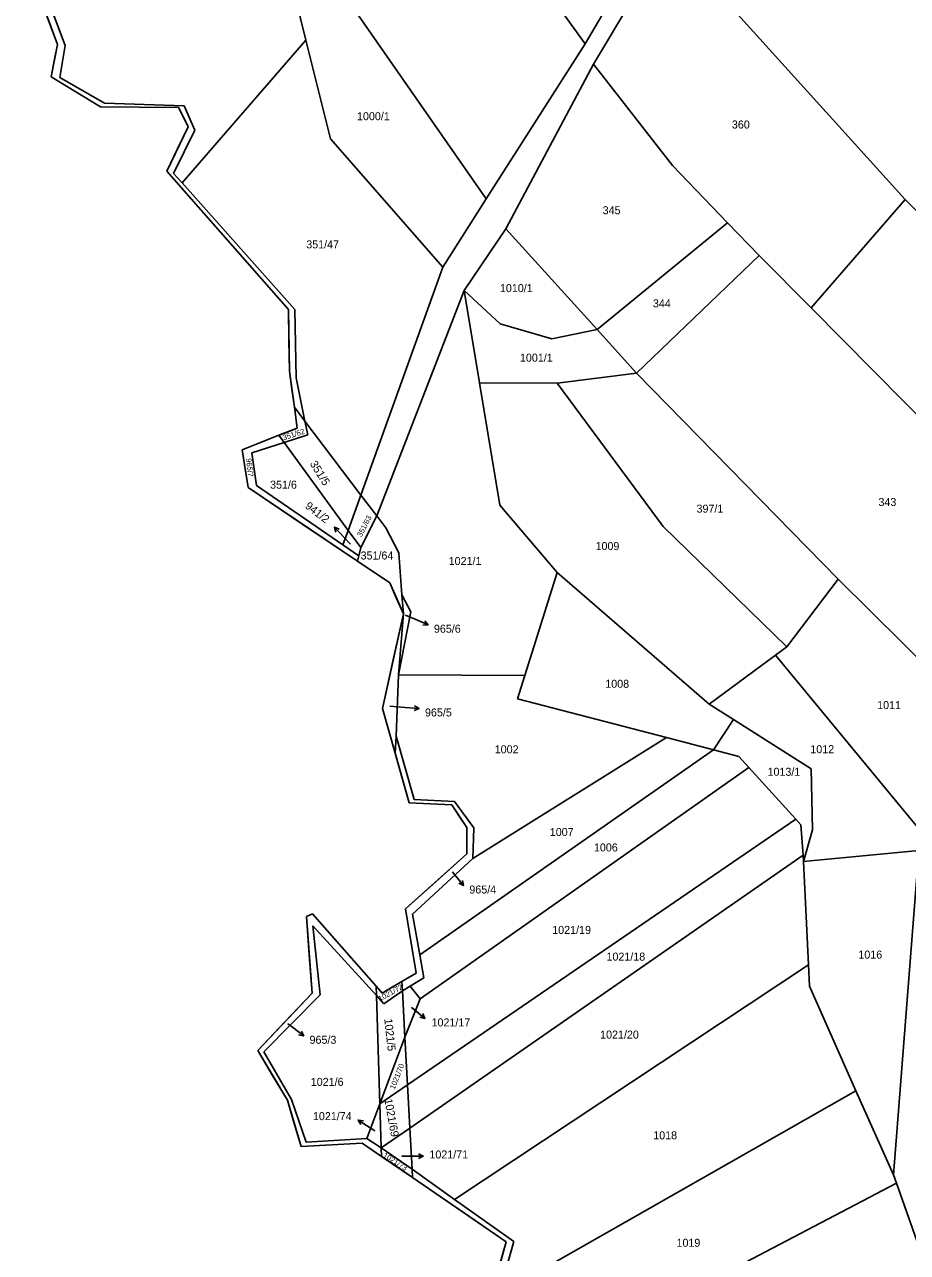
# Model space of a CAD drawing. Extents: x -593358 to -590116, y -1072518 to -1068420.
# Drawn here: x -592081.3 to -591893.9, y -1072084.5 to -1071823.7 of the extents above; entities that cross this region are included whole.
import ezdxf

# ---------------------------------------------------------------- set-up
doc = ezdxf.new("R2010")
doc.units = 0
for name, color, linetype in [('katastrální hranice', 7, 'Continuous'), ('Parcela KN', 7, 'Continuous'), ('Parcela ZE', 7, 'Continuous'), ('Parcelní číslo', 7, 'Continuous'), ('vnější obvod_šetřený', 7, 'Continuous'), ('Vrstva 16', 7, 'Continuous')]:
    doc.layers.add(name, color=color, linetype=linetype)

msp = doc.modelspace()

# ---------------------------------------------------------------- linework, layer by layer
at = {"layer": 'katastrální hranice'}
for p, q in [((-592078.51, -1071816.6), (-592074.31, -1071827.98)), ((-592074.31, -1071827.98), (-592075.66, -1071834.83)), ((-592075.66, -1071834.83), (-592065.16, -1071841.19)), ((-592065.16, -1071841.19), (-592048.59, -1071841.33)), ((-592048.59, -1071841.33), (-592046.54, -1071845.45)), ((-592046.54, -1071845.45), (-592051.08, -1071854.85)), ((-592051.08, -1071854.85), (-592025.28, -1071884.26)), ((-592025.28, -1071884.26), (-592025.07, -1071897.3)), ((-592025.07, -1071897.3), (-592024.02, -1071905.01)), ((-592024.02, -1071905.01), (-592023.42, -1071909.43)), ((-592023.42, -1071909.43), (-592027.31, -1071910.95)), ((-592027.31, -1071910.95), (-592035.13, -1071914.01)), ((-592035.13, -1071914.01), (-592033.82, -1071922.07)), ((-592033.82, -1071922.07), (-592010.59, -1071937.7)), ((-592010.59, -1071937.7), (-592003.75, -1071942.31)), ((-592003.75, -1071942.31), (-592000.89, -1071948.9)), ((-592000.89, -1071948.9), (-592005.32, -1071968.98)), ((-592005.32, -1071968.98), (-592002.63, -1071978.46)), ((-592002.63, -1071978.46), (-591999.63, -1071989.03)), ((-591999.63, -1071989.03), (-591990.61, -1071989.43)), ((-591990.61, -1071989.43), (-591987.45, -1071994.26)), ((-591987.45, -1071994.26), (-591987.42, -1071999.84)), ((-591987.42, -1071999.84), (-592000.42, -1072011.54)), ((-592000.42, -1072011.54), (-591998.18, -1072025.18)), ((-592020.16, -1072012.57), (-592021.46, -1072013.16)), ((-592021.46, -1072013.16), (-592020.26, -1072029.41)), ((-592006.68, -1072027.93), (-592020.16, -1072012.57)), ((-591998.18, -1072025.18), (-592001.19, -1072026.94)), ((-592005.4, -1072029.39), (-592006.68, -1072027.93)), ((-592001.19, -1072026.94), (-592005.4, -1072029.39)), ((-592020.26, -1072029.41), (-592031.79, -1072041.62)), ((-592031.79, -1072041.62), (-592025.51, -1072052.18)), ((-592025.51, -1072052.18), (-592022.57, -1072062.01)), ((-592022.57, -1072062.01), (-592009.63, -1072061.26)), ((-592009.63, -1072061.26), (-592005.51, -1072064.08)), ((-592005.51, -1072064.08), (-591998.94, -1072068.58)), ((-591998.94, -1072068.58), (-591979.08, -1072082.21)), ((-591979.08, -1072082.21), (-591982.55, -1072094.78))]:
    msp.add_line(p, q, dxfattribs=at)
at = {"layer": 'Parcela KN'}
for p, q in [((-591962.33, -1071827.83), (-591946.56, -1071801.05)), ((-591960.55, -1071832.11), (-591944.54, -1071805.35)), ((-592072.68, -1071828.19), (-592076.73, -1071817.4)), ((-592073.78, -1071834.98), (-592072.68, -1071828.19)), ((-591983.29, -1071860.73), (-591962.33, -1071827.83)), ((-591979.14, -1071867.08), (-591960.55, -1071832.11)), ((-591960.55, -1071832.11), (-591943.76, -1071853.64)), ((-592064.29, -1071840.39), (-592073.78, -1071834.98)), ((-592047.39, -1071841.02), (-592064.29, -1071840.39)), ((-592045.15, -1071846.16), (-592047.39, -1071841.02)), ((-592049.67, -1071855.33), (-592045.15, -1071846.16)), ((-592047.85, -1071857.37), (-592049.67, -1071855.33)), ((-591943.76, -1071853.64), (-591932.07, -1071865.8)), ((-592023.91, -1071884.26), (-592047.85, -1071857.37)), ((-591992.54, -1071875.25), (-591983.29, -1071860.73)), ((-591959.77, -1071888.5), (-591932.07, -1071865.8)), ((-591932.07, -1071865.8), (-591925.34, -1071872.77)), ((-591987.95, -1071880.18), (-591979.14, -1071867.08)), ((-591979.14, -1071867.08), (-591959.77, -1071888.5)), ((-591925.34, -1071872.77), (-591951.41, -1071897.74)), ((-591992.54, -1071875.25), (-592009.91, -1071923.64)), ((-592006.55, -1071928.07), (-591987.95, -1071880.18)), ((-591987.95, -1071880.18), (-591980.35, -1071887.27)), ((-591987.95, -1071880.18), (-591984.71, -1071899.8)), ((-592023.65, -1071898.75), (-592023.91, -1071884.26)), ((-591980.35, -1071887.27), (-591969.37, -1071890.49)), ((-591969.37, -1071890.49), (-591959.77, -1071888.5)), ((-591959.77, -1071888.5), (-591951.41, -1071897.74)), ((-592021.78, -1071907.97), (-592023.65, -1071898.75)), ((-591968.25, -1071899.85), (-591984.71, -1071899.8)), ((-591984.71, -1071899.8), (-591980.43, -1071925.77)), ((-591951.41, -1071897.74), (-591968.25, -1071899.85)), ((-591968.25, -1071899.85), (-591945.72, -1071930.32)), ((-592024.02, -1071905.01), (-592021.78, -1071907.97)), ((-592021.78, -1071907.97), (-592009.91, -1071923.64)), ((-592026.21, -1071912.47), (-592033.04, -1071914.69)), ((-592026.21, -1071912.47), (-592027.31, -1071910.95)), ((-592012.61, -1071931.14), (-592026.21, -1071912.47)), ((-592033.04, -1071914.69), (-592032.09, -1071921.64)), ((-592032.09, -1071921.64), (-592013.72, -1071934.23)), ((-592009.91, -1071923.64), (-592006.55, -1071928.07)), ((-591980.43, -1071925.77), (-591968.21, -1071940.12)), ((-592006.55, -1071928.07), (-592004.62, -1071930.63)), ((-592012.61, -1071931.14), (-592013.72, -1071934.23)), ((-592009.95, -1071934.79), (-592012.61, -1071931.14)), ((-592004.62, -1071930.63), (-592001.87, -1071935.89)), ((-591945.72, -1071930.32), (-591919.49, -1071955.87)), ((-592013.72, -1071934.23), (-592010.34, -1071936.55)), ((-592010.59, -1071937.7), (-592010.34, -1071936.55)), ((-592010.34, -1071936.55), (-592009.95, -1071934.79)), ((-592001.87, -1071935.89), (-592001.2, -1071944.82)), ((-591975.12, -1071961.96), (-591968.21, -1071940.12)), ((-591968.21, -1071940.12), (-591936.01, -1071968.04)), ((-592001.2, -1071944.82), (-591999.27, -1071948.44)), ((-592001.2, -1071944.82), (-592000.89, -1071948.9)), ((-591999.27, -1071948.44), (-592001.94, -1071961.8)), ((-592000.89, -1071948.9), (-592001.94, -1071961.8)), ((-591919.49, -1071955.87), (-591921.93, -1071957.67)), ((-591921.93, -1071957.67), (-591936.01, -1071968.04)), ((-591890.09, -1071996.21), (-591921.93, -1071957.67)), ((-592001.94, -1071961.8), (-592002.42, -1071974.82)), ((-591976.69, -1071966.93), (-591975.12, -1071961.96)), ((-591945.07, -1071975.15), (-591976.69, -1071966.93)), ((-591936.01, -1071968.04), (-591930.81, -1071971.33)), ((-591930.81, -1071971.33), (-591935.08, -1071977.75)), ((-591930.81, -1071971.33), (-591914.35, -1071981.77)), ((-592002.42, -1071974.82), (-592002.63, -1071978.46)), ((-591998.62, -1071988.33), (-592002.42, -1071974.82)), ((-591935.08, -1071977.75), (-591945.07, -1071975.15)), ((-591929.7, -1071979.15), (-591935.08, -1071977.75)), ((-591927.59, -1071981.47), (-591929.7, -1071979.15)), ((-591917.57, -1071992.48), (-591927.59, -1071981.47)), ((-591914.35, -1071981.77), (-591914.03, -1071994.76)), ((-591990.01, -1071988.73), (-591998.62, -1071988.33)), ((-591985.91, -1071994.32), (-591990.01, -1071988.73)), ((-591916.5, -1071993.65), (-591917.57, -1071992.48)), ((-591916.06, -1072000.11), (-591916.5, -1071993.65)), ((-591986.13, -1072000.86), (-591985.91, -1071994.32)), ((-591914.03, -1071994.76), (-591915.96, -1072001.49)), ((-591915.96, -1072001.49), (-591891.49, -1071999.15)), ((-591896.85, -1072067.99), (-591891.49, -1071999.15)), ((-591998.97, -1072012.68), (-591986.13, -1072000.86)), ((-591915.96, -1072001.49), (-591916.06, -1072000.11)), ((-591915.96, -1072001.49), (-591914.92, -1072023.42)), ((-591997.42, -1072021.27), (-591998.97, -1072012.68)), ((-592020.09, -1072015.11), (-592006.62, -1072029.92)), ((-592018.58, -1072029.75), (-592020.09, -1072015.11)), ((-591996.55, -1072026.14), (-591997.42, -1072021.27)), ((-591914.92, -1072023.42), (-591914.71, -1072027.97)), ((-592006.62, -1072029.92), (-592006.68, -1072027.93)), ((-592001.08, -1072028.93), (-592001.19, -1072026.94)), ((-592001.08, -1072028.93), (-591999.48, -1072027.94)), ((-591999.48, -1072027.94), (-591996.55, -1072026.14)), ((-591914.71, -1072027.97), (-591904.82, -1072050.13)), ((-592030.51, -1072041.87), (-592018.58, -1072029.75)), ((-592005.87, -1072052.91), (-592006.62, -1072029.92)), ((-592000.55, -1072038.8), (-592001.08, -1072028.93)), ((-592000, -1072048.87), (-592000.55, -1072038.8)), ((-592024.6, -1072052.03), (-592030.51, -1072041.87)), ((-591999.5, -1072058.07), (-592000, -1072048.87)), ((-591904.82, -1072050.13), (-591896.85, -1072067.99)), ((-592021.55, -1072061.08), (-592024.6, -1072052.03)), ((-592005.57, -1072062.28), (-592005.87, -1072052.91)), ((-591999.03, -1072066.83), (-591999.5, -1072058.07)), ((-592008.65, -1072060.27), (-592021.55, -1072061.08)), ((-592005.57, -1072062.28), (-592008.65, -1072060.27)), ((-592005.51, -1072064.08), (-592005.57, -1072062.28)), ((-591998.94, -1072068.58), (-591999.03, -1072066.83)), ((-591990, -1072073.25), (-591999.03, -1072066.83)), ((-591896.85, -1072067.99), (-591896.24, -1072069.74)), ((-591896.24, -1072069.74), (-591888.25, -1072092.44)), ((-591977.46, -1072082.16), (-591990, -1072073.25)), ((-591980.58, -1072093.29), (-591977.46, -1072082.16))]:
    msp.add_line(p, q, dxfattribs=at)
at = {"layer": 'Parcela ZE'}
for p, q in [((-591993.42, -1071784.46), (-591962.33, -1071827.83)), ((-592029.8, -1071793.99), (-592021.59, -1071827.06)), ((-592029.8, -1071793.99), (-591983.29, -1071860.73)), ((-591894.4, -1071860.89), (-591944.54, -1071805.35)), ((-592021.59, -1071827.06), (-592047.85, -1071857.37)), ((-592021.59, -1071827.06), (-592016.38, -1071848.03)), ((-592016.38, -1071848.03), (-591992.54, -1071875.25)), ((-591894.4, -1071860.89), (-591914.34, -1071883.9)), ((-591880.42, -1071875.1), (-591894.4, -1071860.89)), ((-591925.34, -1071872.77), (-591914.34, -1071883.9)), ((-591914.34, -1071883.9), (-591878.07, -1071920.59)), ((-591908.58, -1071941.5), (-591951.41, -1071897.74)), ((-592021.2, -1071910.84), (-592021.78, -1071907.97)), ((-592026.21, -1071912.47), (-592021.2, -1071910.84)), ((-592012.61, -1071931.14), (-592009.91, -1071923.64)), ((-592006.55, -1071928.07), (-592009.95, -1071934.79)), ((-591919.49, -1071955.87), (-591908.58, -1071941.5)), ((-591874.34, -1071975.55), (-591908.58, -1071941.5)), ((-592001.94, -1071961.8), (-591975.12, -1071961.96)), ((-591986.13, -1072000.86), (-591945.07, -1071975.15)), ((-591935.08, -1071977.75), (-591997.42, -1072021.27)), ((-591997.3, -1072030.62), (-591927.59, -1071981.47)), ((-592000, -1072048.87), (-591917.57, -1071992.48)), ((-591999.5, -1072058.07), (-591916.06, -1072000.11)), ((-591990, -1072073.25), (-591914.92, -1072023.42)), ((-591997.3, -1072030.62), (-591999.48, -1072027.94)), ((-592005.05, -1072031.71), (-592006.62, -1072029.92)), ((-592001.08, -1072028.93), (-592005.05, -1072031.71)), ((-592000.55, -1072038.8), (-591997.3, -1072030.62)), ((-592005.87, -1072052.91), (-592000.55, -1072038.8)), ((-592005.87, -1072052.91), (-592000, -1072048.87)), ((-591980.58, -1072093.29), (-591904.82, -1072050.13)), ((-592008.65, -1072060.27), (-592005.87, -1072052.91)), ((-592005.57, -1072062.28), (-591999.5, -1072058.07)), ((-592005.57, -1072062.28), (-591999.03, -1072066.83)), ((-591993.67, -1072120.83), (-591896.24, -1072069.74))]:
    msp.add_line(p, q, dxfattribs=at)
at = {"layer": 'vnější obvod_šetřený'}
for p, q in [((-592075.66, -1071834.83), (-592070.41, -1071838.01)), ((-592070.41, -1071838.01), (-592065.16, -1071841.19)), ((-592065.16, -1071841.19), (-592056.875, -1071841.26)), ((-592056.875, -1071841.26), (-592048.59, -1071841.33)), ((-592048.59, -1071841.33), (-592047.565, -1071843.39)), ((-592046.54, -1071845.45), (-592048.81, -1071850.15)), ((-592047.565, -1071843.39), (-592046.54, -1071845.45)), ((-592048.81, -1071850.15), (-592051.08, -1071854.85)), ((-592051.08, -1071854.85), (-592038.18, -1071869.555)), ((-592038.18, -1071869.555), (-592025.28, -1071884.26)), ((-592025.28, -1071884.26), (-592025.175, -1071890.78)), ((-592025.175, -1071890.78), (-592025.07, -1071897.3)), ((-592025.07, -1071897.3), (-592024.545, -1071901.155)), ((-592024.545, -1071901.155), (-592024.02, -1071905.01)), ((-592024.02, -1071905.01), (-592023.72, -1071907.22)), ((-592023.72, -1071907.22), (-592023.42, -1071909.43)), ((-592025.365, -1071910.19), (-592027.31, -1071910.95)), ((-592023.42, -1071909.43), (-592025.365, -1071910.19)), ((-592031.22, -1071912.48), (-592035.13, -1071914.01)), ((-592027.31, -1071910.95), (-592031.22, -1071912.48)), ((-592035.13, -1071914.01), (-592034.475, -1071918.04)), ((-592034.475, -1071918.04), (-592033.82, -1071922.07)), ((-592033.82, -1071922.07), (-592022.205, -1071929.885)), ((-592022.205, -1071929.885), (-592010.59, -1071937.7)), ((-592010.59, -1071937.7), (-592007.17, -1071940.005)), ((-592007.17, -1071940.005), (-592003.75, -1071942.31)), ((-592003.75, -1071942.31), (-592002.32, -1071945.605)), ((-592002.32, -1071945.605), (-592000.89, -1071948.9)), ((-592000.89, -1071948.9), (-592003.105, -1071958.94)), ((-592003.105, -1071958.94), (-592005.32, -1071968.98)), ((-592005.32, -1071968.98), (-592003.975, -1071973.72)), ((-592003.975, -1071973.72), (-592002.63, -1071978.46)), ((-592002.63, -1071978.46), (-592001.13, -1071983.745)), ((-592001.13, -1071983.745), (-591999.63, -1071989.03)), ((-591999.63, -1071989.03), (-591995.12, -1071989.23)), ((-591995.12, -1071989.23), (-591990.61, -1071989.43)), ((-591990.61, -1071989.43), (-591989.03, -1071991.845)), ((-591989.03, -1071991.845), (-591987.45, -1071994.26)), ((-591987.45, -1071994.26), (-591987.435, -1071997.05)), ((-591987.435, -1071997.05), (-591987.42, -1071999.84)), ((-591987.42, -1071999.84), (-591993.92, -1072005.69)), ((-591993.92, -1072005.69), (-592000.42, -1072011.54)), ((-592000.42, -1072011.54), (-591999.3, -1072018.36)), ((-592020.81, -1072012.865), (-592021.46, -1072013.16)), ((-592021.46, -1072013.16), (-592020.86, -1072021.285)), ((-592020.16, -1072012.57), (-592020.81, -1072012.865)), ((-592013.42, -1072020.25), (-592020.16, -1072012.57)), ((-591999.3, -1072018.36), (-591998.18, -1072025.18)), ((-592020.86, -1072021.285), (-592020.26, -1072029.41)), ((-592006.68, -1072027.93), (-592013.42, -1072020.25)), ((-591998.18, -1072025.18), (-591999.685, -1072026.06)), ((-592006.04, -1072028.66), (-592006.68, -1072027.93)), ((-592001.19, -1072026.94), (-592003.295, -1072028.165)), ((-591999.685, -1072026.06), (-592001.19, -1072026.94)), ((-592020.26, -1072029.41), (-592026.025, -1072035.515)), ((-592005.4, -1072029.39), (-592006.04, -1072028.66)), ((-592003.295, -1072028.165), (-592005.4, -1072029.39)), ((-592026.025, -1072035.515), (-592031.79, -1072041.62)), ((-592031.79, -1072041.62), (-592028.65, -1072046.9)), ((-592028.65, -1072046.9), (-592025.51, -1072052.18)), ((-592025.51, -1072052.18), (-592024.04, -1072057.095)), ((-592024.04, -1072057.095), (-592022.57, -1072062.01)), ((-592022.57, -1072062.01), (-592016.1, -1072061.635)), ((-592016.1, -1072061.635), (-592009.63, -1072061.26)), ((-592009.63, -1072061.26), (-592007.57, -1072062.67)), ((-592007.57, -1072062.67), (-592005.51, -1072064.08)), ((-592005.51, -1072064.08), (-592002.225, -1072066.33)), ((-592002.225, -1072066.33), (-591998.94, -1072068.58)), ((-591998.94, -1072068.58), (-591989.01, -1072075.395)), ((-591989.01, -1072075.395), (-591979.08, -1072082.21)), ((-591979.08, -1072082.21), (-591980.815, -1072088.495))]:
    msp.add_line(p, q, dxfattribs=at)
msp.add_lwpolyline([(-592082.51, -1071782.52), (-592077.29, -1071788.855), (-592072.07, -1071795.19), (-592071.045, -1071795.28), (-592070.02, -1071795.37), (-592067.195, -1071794.275), (-592064.37, -1071793.18), (-592061.345, -1071794.845), (-592058.32, -1071796.51), (-592058.095, -1071801.02), (-592057.87, -1071805.53), (-592063.975, -1071808.15), (-592070.08, -1071810.77), (-592074.295, -1071813.685), (-592078.51, -1071816.6), (-592076.41, -1071822.29), (-592074.31, -1071827.98), (-592074.985, -1071831.405), (-592075.66, -1071834.83)], dxfattribs=at)
at = {"layer": 'Vrstva 16'}
for p, q in [((-592015.534, -1071930.492), (-592013.45, -1071932.65)), ((-592012.09, -1071934.05), (-592013.45, -1071932.65)), ((-592000.41, -1071949.12), (-591998.39, -1071949.99)), ((-591995.636, -1071951.179), (-591998.39, -1071949.99)), ((-592003.77, -1071968.49), (-592000.53, -1071968.73)), ((-591997.539, -1071968.956), (-592000.53, -1071968.73)), ((-591990.45, -1072003.69), (-591990.01, -1072004.23)), ((-591988.118, -1072006.558), (-591990.01, -1072004.23)), ((-591999.15, -1072032.46), (-591998.62, -1072032.89)), ((-591996.297, -1072034.789), (-591998.62, -1072032.89)), ((-592025.39, -1072035.94), (-592024.43, -1072036.66)), ((-592022.035, -1072038.467), (-592024.43, -1072036.66)), ((-592010.491, -1072056.389), (-592007.96, -1072058)), ((-592006.92, -1072058.66), (-592007.96, -1072058)), ((-592001.19, -1072064.05), (-591999.67, -1072064.04)), ((-591996.67, -1072064.02), (-591999.67, -1072064.04))]:
    msp.add_line(p, q, dxfattribs=at)
for points in [[(-592015.199, -1071931.559), (-592015.534, -1071930.492), (-592014.48, -1071930.864)], [(-591996.356, -1071950.323), (-591995.636, -1071951.179), (-591996.752, -1071951.242)], [(-591998.498, -1071968.382), (-591997.539, -1071968.956), (-591998.573, -1071969.379)], [(-591988.361, -1072005.467), (-591988.118, -1072006.558), (-591989.137, -1072006.097)], [(-591996.755, -1072033.769), (-591996.297, -1072034.789), (-591997.388, -1072034.543)], [(-592022.532, -1072037.465), (-592022.035, -1072038.467), (-592023.135, -1072038.264)], [(-592009.916, -1072057.348), (-592010.491, -1072056.389), (-592009.379, -1072056.504)], [(-591997.673, -1072063.527), (-591996.67, -1072064.02), (-591997.667, -1072064.527)]]:
    msp.add_lwpolyline(points, dxfattribs=at)

# ---------------------------------------------------------------- texts
at = {"layer": 'Parcelní číslo'}
for s, height, p in [('1000/1', 1.7, (-592010.727, -1071844.04)), ('360', 1.7, (-591931.158, -1071845.8)), ('345', 1.7, (-591958.588, -1071864.01)), ('351/47', 1.7, (-592021.498, -1071871.26)), ('1010/1', 1.7, (-591980.392, -1071880.54)), ('344', 1.7, (-591947.921, -1071883.78)), ('1001/1', 1.7, (-591976.142, -1071895.32)), ('351/6', 1.7, (-592029.179, -1071922.29)), ('397/1', 1.7, (-591938.662, -1071927.38)), ('343', 1.7, (-591900.048, -1071925.97)), ('941/2', 0.1, (-592012.276, -1071934.05)), ('1009', 1.7, (-591960.099, -1071935.33)), ('351/64', 1.7, (-592009.968, -1071937.33)), ('1021/1', 1.7, (-591991.269, -1071938.5)), ('965/6', 0.1, (-592000.615, -1071949.12)), ('1008', 1.7, (-591958.029, -1071964.57)), ('1011', 1.7, (-591900.326, -1071969.1)), ('965/5', 0.1, (-592003.977, -1071968.49)), ('1002', 1.7, (-591981.493, -1071978.49)), ('1012', 1.7, (-591914.508, -1071978.46)), ('1013/1', 1.7, (-591923.592, -1071983.26)), ('1007', 1.7, (-591969.809, -1071996.05)), ('1006', 1.7, (-591960.439, -1071999.33)), ('965/4', 0.1, (-591990.655, -1072003.69)), ('1021/19', 1.7, (-591969.288, -1072016.84)), ('1021/18', 1.7, (-591957.778, -1072022.51)), ('1016', 1.7, (-591904.314, -1072022.08)), ('1021/17', 0.1, (-591999.375, -1072032.46)), ('965/3', 0.1, (-592025.6, -1072035.94)), ('1021/20', 1.7, (-591959.127, -1072039.07)), ('1021/6', 1.7, (-592020.537, -1072049.11)), ('1021/74', 0.1, (-592007.166, -1072058.66)), ('1018', 1.7, (-591947.854, -1072060.46)), ('1021/71', 0.1, (-592001.395, -1072064.02)), ('1019', 1.7, (-591942.914, -1072083.28))]:
    msp.add_text(s, height=height, dxfattribs=at).set_placement(p)
for s, height, rotation, p in [('351/62', 1.14, 17.6471, (-592026.315, -1071912.04)), ('965/7', 1.14, 276.10836, (-592034.265, -1071915.906)), ('351/5', 1.7, 302.06335, (-592020.814, -1071917.002)), ('351/63', 1.14, 62.79618, (-592009.775, -1071932.643)), ('1021/72', 1.14, 29.10626, (-592005.82, -1072031.206)), ('1021/5', 1.7, 276.39484, (-592004.948, -1072034.909)), ('1021/70', 1.14, 68.52575, (-592002.752, -1072049.963)), ('1021/69', 1.7, 280.29095, (-592004.933, -1072051.982)), ('1021/73', 1.14, 327.55997, (-592005.313, -1072064.127))]:
    msp.add_text(s, height=height, rotation=rotation, dxfattribs=at).set_placement(p)
at = {"layer": 'Vrstva 16'}
msp.add_text('941/2', height=1.7, rotation=322.11687, dxfattribs=at).set_placement((-592021.894, -1071926.245))
for s, p in [('965/6', (-591994.403, -1071952.88)), ('965/5', (-591996.303, -1071970.66)), ('965/4', (-591986.883, -1072008.26)), ('1021/17', (-591994.907, -1072036.49)), ('965/3', (-592020.803, -1072040.17)), ('1021/74', (-592020.08, -1072056.39)), ('1021/71', (-591995.357, -1072064.53))]:
    msp.add_text(s, height=1.7, dxfattribs=at).set_placement(p)

doc.saveas('drawing.dxf')
